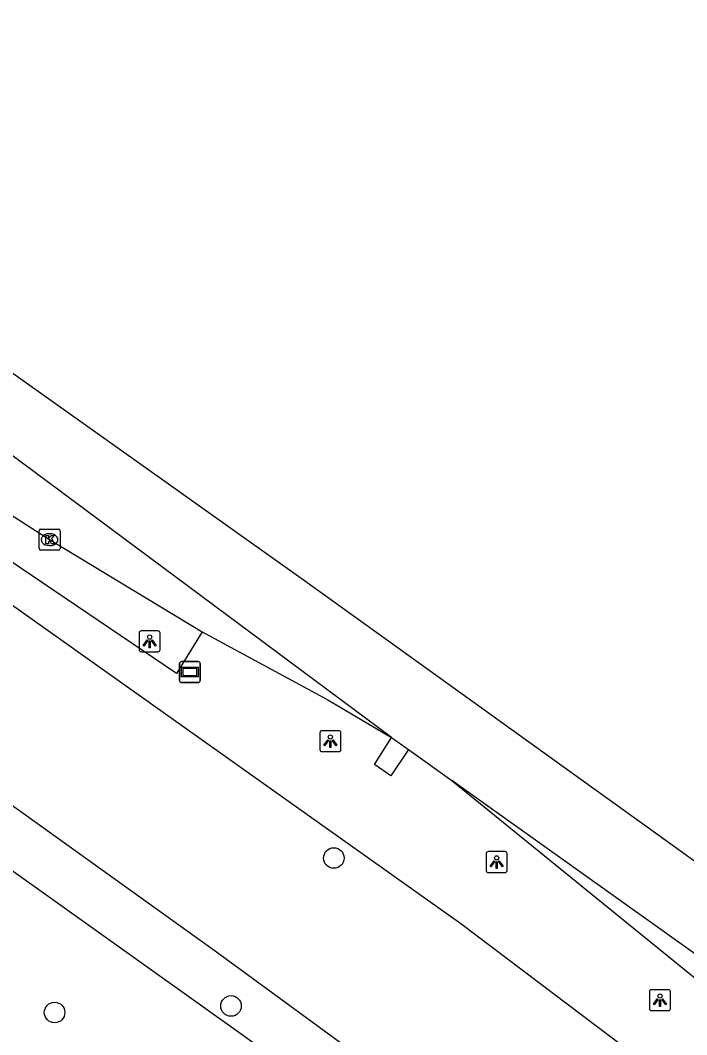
# Model space of a CAD drawing. Extents: x 157466 to 158888, y 383063 to 384677.
# Drawn here: x 158433.22 to 158464.94, y 384138.1 to 384186.37 of the extents above; entities that cross this region are included whole.
import ezdxf

# ---------------------------------------------------------------- set-up
doc = ezdxf.new("R2010")
doc.units = 0
for name, color, linetype in [('IMGEO_Berm_groen', 7, 'Continuous'), ('IMGEO_Boom', 7, 'Continuous'), ('IMGEO_Groenvoorziening', 7, 'Continuous'), ('IMGEO_Kolk', 7, 'Continuous'), ('IMGEO_Lichtpunt', 7, 'Continuous'), ('IMGEO_Loofbos', 7, 'Continuous'), ('IMGEO_Reclamebord', 7, 'Continuous'), ('IMGEO_Rijbaan_lokaal_open', 7, 'Continuous'), ('IMGEO_Rijbaan_regionaal_gesloten', 7, 'Continuous'), ('IMGEO_Voetpad_open', 7, 'Continuous')]:
    doc.layers.add(name, color=color, linetype=linetype)

msp = doc.modelspace()

# ---------------------------------------------------------------- linework, layer by layer
at = {"layer": 'IMGEO_Berm_groen'}
msp.add_lwpolyline([(158364.226, 384207.542), (158409.706, 384174.963), (158454.193, 384143.399), (158509.531, 384101.598), (158556.106, 384066.154), (158560.057, 384064.967), (158561.452, 384065.409)], dxfattribs=at)
at = {"layer": 'IMGEO_Boom'}
for centre in [(158448.148, 384146.511), (158434.857, 384139.161), (158443.254, 384139.473)]:
    msp.add_circle(centre, 0.489, dxfattribs=at)
at = {"layer": 'IMGEO_Groenvoorziening'}
msp.add_lwpolyline([(158540.021, 384066.852), (158500, 384096.927), (158443.955, 384137.978), (158423.407, 384152.613), (158416.697, 384157.392), (158402.291, 384166.786), (158363.277, 384188.62), (158360.502, 384190.527), (158357.942, 384192.713), (158355.624, 384195.155), (158353.455, 384198), (158351.756, 384201.254), (158350.406, 384204.667), (158349.775, 384206.758), (158349.735, 384207.849), (158349.868, 384208.429)], dxfattribs=at)
at = {"layer": 'IMGEO_Kolk'}
for p, q in [((158434.115, 384161.232), (158434.115, 384162.084)), ((158434.19, 384162.158), (158435.042, 384162.158)), ((158434.603, 384161.938), (158434.628, 384161.938)), ((158435.116, 384162.084), (158435.116, 384161.232)), ((158434.626, 384161.378), (158434.601, 384161.378)), ((158435.042, 384161.158), (158434.19, 384161.158))]:
    msp.add_line(p, q, dxfattribs=at)
for points in [[(158434.115, 384161.232), (158434.115, 384162.084)], [(158434.19, 384162.158), (158435.042, 384162.158)], [(158434.436, 384161.858), (158434.559, 384161.858), (158434.559, 384161.707), (158434.689, 384161.858), (158434.853, 384161.858), (158434.707, 384161.707), (158434.86, 384161.458), (158434.708, 384161.458), (158434.623, 384161.622), (158434.559, 384161.555), (158434.559, 384161.458), (158434.436, 384161.458), (158434.436, 384161.858)], [(158435.116, 384162.084), (158435.116, 384161.232)], [(158435.042, 384161.158), (158434.19, 384161.158)]]:
    msp.add_lwpolyline(points, dxfattribs=at)
for centre, start, end in [((158434.192, 384162.082), 91.552, 178.448), ((158434.192, 384162.082), 91.552, 178.448), ((158435.04, 384162.082), 1.552, 88.448), ((158435.04, 384162.082), 1.552, 88.448), ((158434.192, 384161.234), 181.552, 268.448), ((158434.192, 384161.234), 181.552, 268.448), ((158435.04, 384161.234), 271.552, 358.448), ((158435.04, 384161.234), 271.552, 358.448)]:
    msp.add_arc(centre, 0.0765, start, end, dxfattribs=at)
for centre, major_axis, ratio, start_param, end_param in [((158434.602, 384161.658), (-0.387, 0.002), 0.722429, 4.712389, 7.853982), ((158434.627, 384161.658), (-0.39, 0.002), 0.717154, 1.570796, 4.712389)]:
    msp.add_ellipse(centre, major_axis=major_axis, ratio=ratio, start_param=start_param, end_param=end_param, dxfattribs=at)
at = {"layer": 'IMGEO_Lichtpunt'}
for p, q in [((158438.881, 384157.224), (158438.881, 384156.417)), ((158438.881, 384157.224), (158438.881, 384156.417)), ((158439.783, 384157.319), (158438.975, 384157.319)), ((158439.783, 384157.319), (158438.975, 384157.319)), ((158439.877, 384156.417), (158439.877, 384157.224)), ((158439.877, 384156.417), (158439.877, 384157.224)), ((158438.975, 384156.323), (158439.783, 384156.323)), ((158438.975, 384156.323), (158439.783, 384156.323)), ((158447.485, 384152.473), (158447.485, 384151.666)), ((158447.485, 384152.473), (158447.485, 384151.666)), ((158448.387, 384152.568), (158447.579, 384152.568)), ((158448.387, 384152.568), (158447.579, 384152.568)), ((158448.481, 384151.666), (158448.481, 384152.473)), ((158448.481, 384151.666), (158448.481, 384152.473)), ((158447.579, 384151.572), (158448.387, 384151.572)), ((158447.579, 384151.572), (158448.387, 384151.572)), ((158456.3, 384146.815), (158455.492, 384146.815)), ((158456.3, 384146.815), (158455.492, 384146.815)), ((158455.398, 384146.72), (158455.398, 384145.913)), ((158455.398, 384146.72), (158455.398, 384145.913)), ((158456.394, 384145.913), (158456.394, 384146.72)), ((158456.394, 384145.913), (158456.394, 384146.72)), ((158455.492, 384145.819), (158456.3, 384145.819)), ((158455.492, 384145.819), (158456.3, 384145.819)), ((158463.17, 384140.15), (158463.17, 384139.343)), ((158463.17, 384140.15), (158463.17, 384139.343)), ((158464.072, 384140.245), (158463.264, 384140.245)), ((158464.072, 384140.245), (158463.264, 384140.245)), ((158464.166, 384139.343), (158464.166, 384140.15)), ((158464.166, 384139.343), (158464.166, 384140.15)), ((158463.264, 384139.249), (158464.072, 384139.249)), ((158463.264, 384139.249), (158464.072, 384139.249))]:
    msp.add_line(p, q, dxfattribs=at)
for points in [[(158439.255, 384156.888), (158439.294, 384156.86), (158439.106, 384156.598), (158439.068, 384156.625), (158439.255, 384156.888)], [(158439.357, 384156.84), (158439.404, 384156.84), (158439.404, 384156.518), (158439.357, 384156.518), (158439.357, 384156.84)], [(158439.467, 384156.86), (158439.505, 384156.887), (158439.692, 384156.625), (158439.653, 384156.597), (158439.467, 384156.86)], [(158447.859, 384152.137), (158447.898, 384152.109), (158447.71, 384151.847), (158447.672, 384151.874), (158447.859, 384152.137)], [(158448.071, 384152.109), (158448.109, 384152.136), (158448.296, 384151.874), (158448.257, 384151.846), (158448.071, 384152.109)], [(158447.961, 384152.089), (158448.008, 384152.089), (158448.008, 384151.767), (158447.961, 384151.767), (158447.961, 384152.089)], [(158455.772, 384146.384), (158455.811, 384146.356), (158455.623, 384146.094), (158455.585, 384146.121), (158455.772, 384146.384)], [(158455.874, 384146.336), (158455.921, 384146.336), (158455.921, 384146.014), (158455.874, 384146.014), (158455.874, 384146.336)], [(158455.984, 384146.356), (158456.022, 384146.383), (158456.209, 384146.121), (158456.17, 384146.093), (158455.984, 384146.356)], [(158463.544, 384139.814), (158463.583, 384139.786), (158463.395, 384139.524), (158463.357, 384139.551), (158463.544, 384139.814)], [(158463.646, 384139.766), (158463.693, 384139.766), (158463.693, 384139.444), (158463.646, 384139.444), (158463.646, 384139.766)], [(158463.756, 384139.786), (158463.794, 384139.813), (158463.981, 384139.551), (158463.942, 384139.523), (158463.756, 384139.786)]]:
    msp.add_lwpolyline(points, dxfattribs=at)
for centre in [(158439.38, 384157.022), (158447.984, 384152.271), (158455.897, 384146.518), (158463.669, 384139.948)]:
    msp.add_circle(centre, 0.0994, dxfattribs=at)
for centre, start, end in [((158438.975, 384157.224), 90, 180), ((158438.975, 384157.224), 90, 180), ((158439.783, 384157.224), 0, 90), ((158439.783, 384157.224), 0, 90), ((158438.975, 384156.417), 180, 270), ((158438.975, 384156.417), 180, 270), ((158439.783, 384156.417), 270, 0), ((158439.783, 384156.417), 270, 360), ((158447.579, 384152.473), 90, 180), ((158447.579, 384152.473), 90, 180), ((158448.387, 384152.473), 0, 90), ((158448.387, 384152.473), 0, 90), ((158447.579, 384151.666), 180, 270), ((158447.579, 384151.666), 180, 270), ((158448.387, 384151.666), 270, 0), ((158448.387, 384151.666), 270, 360), ((158455.492, 384146.72), 90, 180), ((158455.492, 384146.72), 90, 180), ((158456.3, 384146.72), 0, 90), ((158456.3, 384146.72), 0, 90), ((158455.492, 384145.913), 180, 270), ((158455.492, 384145.913), 180, 270), ((158456.3, 384145.913), 270, 0), ((158456.3, 384145.913), 270, 360), ((158463.264, 384140.15), 90, 180), ((158463.264, 384140.15), 90, 180), ((158464.072, 384140.15), 0, 90), ((158464.072, 384140.15), 0, 90), ((158463.264, 384139.343), 180, 270), ((158463.264, 384139.343), 180, 270), ((158464.072, 384139.343), 270, 0), ((158464.072, 384139.343), 270, 360)]:
    msp.add_arc(centre, 0.0946, start, end, dxfattribs=at)
at = {"layer": 'IMGEO_Loofbos'}
msp.add_lwpolyline([(158540.021, 384066.852), (158520.083, 384084.448), (158513.168, 384090.216), (158502.837, 384098.271), (158500, 384100.298), (158483.48, 384112.104), (158442.569, 384142.032), (158421.613, 384157.029)], dxfattribs=at)
at = {"layer": 'IMGEO_Reclamebord'}
for p, q in [((158440.798, 384154.96), (158440.798, 384155.76)), ((158440.798, 384155.76), (158440.798, 384154.96)), ((158440.898, 384155.86), (158441.688, 384155.86)), ((158441.688, 384155.86), (158440.898, 384155.86)), ((158441.788, 384155.76), (158441.788, 384154.96)), ((158441.788, 384154.96), (158441.788, 384155.76)), ((158441.688, 384154.86), (158440.898, 384154.86)), ((158440.898, 384154.86), (158441.688, 384154.86))]:
    msp.add_line(p, q, dxfattribs=at)
for points in [[(158440.899, 384155.592), (158441.687, 384155.592), (158441.687, 384155.128), (158440.899, 384155.128), (158440.899, 384155.592)], [(158440.964, 384155.527), (158440.964, 384155.193), (158441.622, 384155.193), (158441.622, 384155.527), (158440.964, 384155.527)]]:
    msp.add_lwpolyline(points, dxfattribs=at)
for centre, start, end in [((158440.898, 384155.76), 90, 180), ((158440.898, 384155.76), 90, 180), ((158441.688, 384155.76), 0, 90), ((158441.688, 384155.76), 360, 90), ((158440.898, 384154.96), 180, 270), ((158440.898, 384154.96), 180, 270), ((158441.688, 384154.96), 270, 0), ((158441.688, 384154.96), 270, 0)]:
    msp.add_arc(centre, 0.1, start, end, dxfattribs=at)
at = {"layer": 'IMGEO_Rijbaan_lokaal_open'}
msp.add_lwpolyline([(158451.696, 384151.679), (158450.855, 384150.423), (158450.076, 384150.961), (158450.893, 384152.249)], dxfattribs=at)
at = {"layer": 'IMGEO_Rijbaan_regionaal_gesloten'}
for points in [[(158366.532, 384216.404), (158384.888, 384203.502), (158407.999, 384187.255), (158428.196, 384172.9), (158446.75, 384159.713), (158463.958, 384147.342), (158473.966, 384140.148), (158487.202, 384130.472), (158496.357, 384123.78), (158510.339, 384113.362), (158570.234, 384068.529)], [(158450.893, 384152.249), (158430.285, 384167.553), (158410.766, 384181.345), (158395.079, 384192.43), (158363.999, 384213.694)], [(158405.449, 384181.337), (158411.396, 384176.992), (158425.526, 384167.486), (158434.616, 384161.658), (158441.883, 384157.265)], [(158441.883, 384157.265), (158447.854, 384154.029), (158450.893, 384152.249)], [(158450.893, 384152.249), (158451.696, 384151.679)], [(158451.696, 384151.679), (158453.756, 384150.196)], [(158453.756, 384150.196), (158466.612, 384139.76)], [(158567.408, 384066.461), (158489.162, 384124.967), (158453.756, 384150.196)]]:
    msp.add_lwpolyline(points, dxfattribs=at)
at = {"layer": 'IMGEO_Voetpad_open'}
msp.add_lwpolyline([(158441.883, 384157.265), (158440.664, 384155.286), (158410.427, 384175.737), (158404.469, 384180.11), (158405.449, 384181.337)], dxfattribs=at)

doc.saveas('drawing.dxf')
